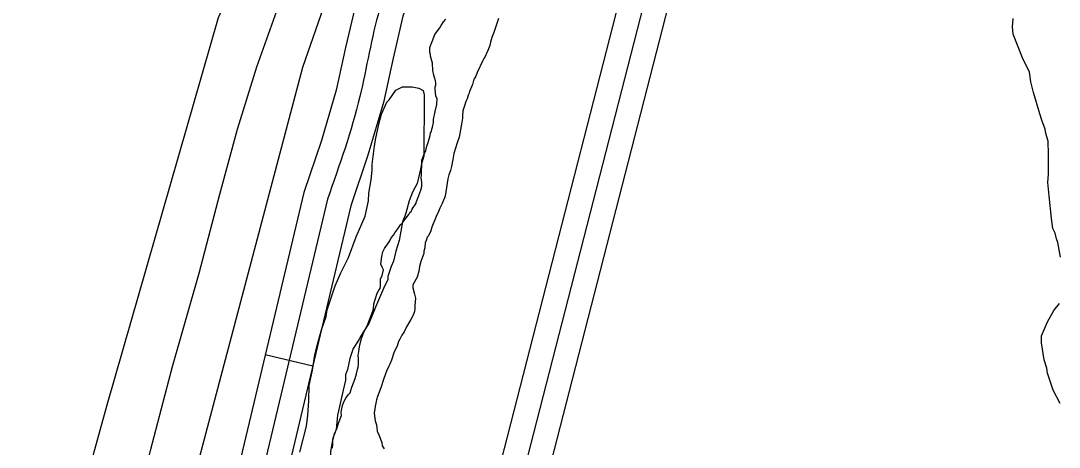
# Model space of a CAD drawing. Extents: x 3180038 to 3217926, y 922069 to 947485.
# Drawn here: x 3189218 to 3189857, y 940151 to 940414 of the extents above; entities that cross this region are included whole.
import ezdxf

# ---------------------------------------------------------------- set-up
doc = ezdxf.new("R2010")
doc.units = 0
for name, color, linetype in [('V-ROAD-CNTR', 7, 'Continuous'), ('V-RRAP-FSHR', 7, 'Continuous'), ('V-SITE-VEGE', 7, 'Continuous'), ('V-TOPO-SHOR', 7, 'Continuous')]:
    doc.layers.add(name, color=color, linetype=linetype)

msp = doc.modelspace()

# ---------------------------------------------------------------- linework, layer by layer
at = {"layer": 'V-ROAD-CNTR'}
msp.add_line((3189397.56, 940201.27), (3189368.37, 940208.21), dxfattribs=at)
for points in [[(3189693.89, 941463.46), (3189592.95, 941082.49), (3189496.5, 940659.28), (3189496.12, 940640.3), (3189495.56, 940623.53), (3189493.41, 940606.17), (3189489.61, 940588.5), (3189481.35, 940554.88), (3189470.49, 940523.01), (3189457.29, 940497.64), (3189442.78, 940471.04), (3189432.79, 940448.48), (3189424.25, 940425.05), (3189417.76, 940397.35), (3189412, 940370.94), (3189402.92, 940339.98), (3189392.15, 940308.16), (3189269.17, 939791.24), (3189249.17, 939728.7), (3189224.16, 939702.93)], [(3189284.97, 939192.37), (3189772.53, 941091.31)], [(3189469.86, 939852.15), (3189763.42, 940995.51)], [(3189599.78, 940977.43), (3189526.43, 940655.6), (3189526.11, 940639.5), (3189525.5, 940621.19), (3189523.02, 940601.16), (3189518.85, 940581.77), (3189510.17, 940546.45), (3189498.15, 940511.18), (3189483.77, 940483.54), (3189469.71, 940457.76), (3189460.63, 940437.26), (3189453.05, 940416.47), (3189447.02, 940390.73), (3189441.09, 940363.52), (3189431.54, 940330.94), (3189421.01, 940299.86), (3189298.09, 939783.19), (3189275.71, 939713.21), (3189271.62, 939708.69)], [(3189270.2, 939195.16), (3189723.52, 940960.76)], [(3189406.58, 940304.01), (3189283.63, 939787.21), (3189262.44, 939720.95), (3189219.77, 939674.83)]]:
    msp.add_lwpolyline(points, dxfattribs=at)
msp.add_spline([(3189511.47, 940657.44), (3189510.53, 940622.36), (3189504.23, 940585.13), (3189484.32, 940517.09), (3189456.25, 940464.4), (3189438.65, 940420.76), (3189426.55, 940367.23), (3189406.58, 940304.01)], degree=3, dxfattribs=at)
at = {"layer": 'V-RRAP-FSHR'}
msp.add_spline([(3188909.67, 936835.56), (3188947.17, 936904.9), (3189148.2, 937330.34), (3189156.65, 937362.67), (3189315.07, 937655.25), (3189456.11, 937980.67), (3189785.8, 938633.8), (3189989.58, 939082.49), (3190086.54, 939246.28), (3190202.2, 939544.14), (3190260.41, 939640.92), (3190317.47, 939690.4), (3190371.63, 939771.98), (3190383.24, 939818.37), (3190378.32, 939877.04), (3190456.71, 940024.39), (3190526.89, 940196.44), (3190631.99, 940397.77), (3190706.57, 940575.74), (3190844.1, 940852.1), (3190870.74, 940905.55), (3190891.62, 940984.86), (3190926.08, 941035.42), (3191101.29, 941369.43), (3191117.19, 941389.32)], degree=3, dxfattribs=at)
at = {"layer": 'V-SITE-VEGE'}
for points in [[(3189499.6, 940847.4), (3189489.24, 940808.94), (3189480.84, 940772.81), (3189468.04, 940717.92), (3189459.39, 940672.35), (3189453.36, 940635.32), (3189446.67, 940603.86), (3189440.4, 940582.28), (3189432.07, 940554.99), (3189417.41, 940520.5), (3189400.52, 940483.82), (3189387.72, 940450.38), (3189375.21, 940419.67), (3189362.94, 940385.17), (3189350.98, 940346.77), (3189340.25, 940306.78), (3189327.42, 940258.16)], [(3189857.51, 940268.24), (3189855.85, 940277.34), (3189855, 940279.51), (3189854.16, 940282.98), (3189852.89, 940286.01), (3189852.07, 940292.07), (3189850.45, 940305.92), (3189849.64, 940314.15), (3189850.12, 940319.33), (3189850.18, 940327.55), (3189850.21, 940331.44), (3189849.84, 940339.66), (3189848.58, 940344.43), (3189848.17, 940347.03), (3189846.05, 940352.67), (3189844.78, 940356.57), (3189840.99, 940369.57), (3189839.31, 940376.08), (3189838.5, 940382.14), (3189834.24, 940390.82), (3189828.3, 940405.57), (3189827.9, 940409.9), (3189828.37, 940415.09)], [(3189389.61, 940148.24), (3189393.78, 940164.39), (3189394.51, 940171.13), (3189395.25, 940179.89), (3189395.32, 940189.33), (3189397.42, 940198.76), (3189398.84, 940208.19), (3189400.93, 940216.27), (3189403.01, 940223.68), (3189405.77, 940231.75), (3189406.48, 940235.79), (3189411.31, 940250.59), (3189414.75, 940258.66), (3189419.54, 940268.06), (3189424.36, 940280.84), (3189429.86, 940293.61), (3189431.95, 940303.04), (3189431.99, 940307.76), (3189433.4, 940315.85), (3189434.12, 940321.91), (3189434.15, 940325.28), (3189435.59, 940336.74), (3189436.3, 940341.45), (3189438.39, 940350.88), (3189439.78, 940356.26), (3189443.21, 940363.66), (3189444.57, 940365), (3189448.67, 940371.03), (3189452.73, 940373.03), (3189458.8, 940372.98), (3189462.84, 940372.27), (3189465.53, 940370.9), (3189466.18, 940368.2), (3189465.89, 940330.43), (3189464.5, 940325.72), (3189463.8, 940322.35), (3189461.71, 940313.6), (3189458.97, 940308.23), (3189456.91, 940302.85), (3189454.83, 940295.44), (3189454.13, 940293.43), (3189452.76, 940290.06), (3189450.65, 940278.61), (3189448.57, 940271.89), (3189447.18, 940265.83), (3189445.8, 940262.46), (3189443.73, 940256.41), (3189443.72, 940254.39), (3189441.66, 940250.35), (3189436.17, 940237.58), (3189432.04, 940227.5), (3189429.31, 940223.47), (3189427.26, 940220.11), (3189425.89, 940217.43), (3189422.48, 940212.06), (3189420.41, 940206), (3189419.01, 940199.27)], [(3189327.42, 940258.16), (3189311.08, 940200.73), (3189297.52, 940149.2), (3189285.77, 940103.66), (3189273, 940051.06), (3189261.97, 940007.71), (3189252.09, 939962.86), (3189238.62, 939912.04), (3189229.47, 939871.24), (3189216.15, 939804.52), (3189243.05, 939802.45), (3189265.98, 939799.8), (3189262.61, 939797.53)], [(3189857.24, 940178.28), (3189852.98, 940186.53), (3189850.45, 940193.91), (3189849.6, 940196.94), (3189849.19, 940199.97), (3189847.5, 940205.17), (3189845.86, 940215.57), (3189845.89, 940219.89), (3189849.42, 940228.51), (3189853.36, 940235.4), (3189856.86, 940239.7)], [(3189419.01, 940199.27), (3189417.63, 940195.91), (3189417.61, 940192.54), (3189416.21, 940186.48), (3189414.11, 940176.37), (3189412.72, 940170.99), (3189411.98, 940162.23), (3189409.91, 940156.85), (3189408.5, 940148.76), (3189408.48, 940146.74), (3189405.02, 940134.63), (3189403.61, 940127.22), (3189403.59, 940124.52), (3189402.86, 940117.78), (3189400.74, 940104.31), (3189400.01, 940097.57), (3189399.99, 940095.54), (3189398.59, 940088.13), (3189398.52, 940079.37), (3189399.18, 940077.34), (3189399.07, 940063.85), (3189399.73, 940061.15)]]:
    msp.add_lwpolyline(points, dxfattribs=at)
at = {"layer": 'V-TOPO-SHOR'}
for points in [[(3188688.24, 939820.21), (3188922.82, 939822.01), (3189123.12, 939820.21), (3189164.62, 939823.81), (3189177.25, 939838.25), (3189271.09, 940177.49), (3189339.66, 940415.69), (3189404.62, 940558.24), (3189420.86, 940625.01), (3189523.71, 941018.38), (3189579.65, 941225.9), (3189579.65, 941243.94), (3189572.44, 941251.16), (3189547.17, 941249.36), (3189511.08, 941242.14), (3189485.82, 941242.14), (3189469.58, 941245.75)], [(3189239.52, 939810.89), (3189391.53, 940385.14), (3189420.24, 940467.9), (3189440.51, 940501.68), (3189448.95, 940516.88), (3189460.78, 940572.62), (3189472.6, 940608.08), (3189477.67, 940631.73), (3189479.36, 940662.13), (3189486.11, 940706.04), (3189504.69, 940771.91), (3189519.89, 940824.27)], [(3189511.8, 940415.02), (3189508.88, 940406.47), (3189507.71, 940403.34), (3189507.41, 940401.91), (3189506.83, 940400.49), (3189506.53, 940398.49), (3189505.36, 940395.35), (3189503.33, 940391.37), (3189502.75, 940390.52), (3189502.17, 940389.38), (3189498.69, 940381.98), (3189497.81, 940379.7), (3189497.23, 940378.57), (3189496.66, 940377.71), (3189495.77, 940374.58), (3189494.03, 940370.3), (3189493.73, 940369.17), (3189493.15, 940368.03), (3189492.56, 940365.75), (3189491.69, 940364.04), (3189490.82, 940361.47), (3189489.94, 940358.34), (3189489.62, 940355.2), (3189489.61, 940353.77), (3189489.01, 940350.06), (3189488.42, 940346.64), (3189487.53, 940342.07), (3189486.35, 940338.66), (3189484.3, 940332.1), (3189483.7, 940328.39), (3189482.81, 940324.11), (3189482.22, 940321.55), (3189481.35, 940318.98), (3189480.75, 940316.42), (3189478.96, 940305.86), (3189477.21, 940301.3), (3189475.76, 940298.46), (3189474.89, 940296.47), (3189473.44, 940293.33), (3189470.81, 940286.78), (3189470.22, 940284.5), (3189468.77, 940281.37), (3189467.91, 940280.52), (3189467.32, 940278.53), (3189466.74, 940277.1), (3189466.43, 940273.96), (3189465.84, 940271.97), (3189465.83, 940270.54), (3189464.08, 940265.7), (3189463.2, 940262.56), (3189462.89, 940259.71), (3189461.72, 940256), (3189459.11, 940251.17), (3189459.1, 940249.45), (3189460.21, 940245.44), (3189460.76, 940243.15), (3189460.44, 940238.58), (3189460.43, 940236.59), (3189460.13, 940234.87), (3189459.25, 940232.6), (3189457.8, 940230.04), (3189455.2, 940225.49), (3189453.75, 940222.35), (3189452.3, 940220.37), (3189451.14, 940217.8), (3189450.27, 940216.38), (3189449.39, 940213.53), (3189447.65, 940210.12), (3189445.9, 940204.99), (3189445.02, 940202.43), (3189444.44, 940201.29), (3189442.99, 940198.16), (3189441.24, 940193.6), (3189439.48, 940187.9), (3189437.44, 940182.49), (3189436.85, 940180.49), (3189435.96, 940176.5), (3189435.67, 940175.07), (3189435.36, 940172.22), (3189435.9, 940167.64), (3189436.73, 940165.07), (3189437.01, 940163.35), (3189437.28, 940161.35), (3189438.12, 940159.06), (3189440.08, 940154.18), (3189440.35, 940152.18), (3189441.48, 940150.46)], [(3189464.69, 940324.55), (3189464.7, 940325.69), (3189464.72, 940327.97), (3189465.3, 940329.68), (3189465.6, 940330.54), (3189467.05, 940333.95), (3189467.65, 940336.52), (3189468.52, 940338.8), (3189469.7, 940343.07), (3189469.99, 940344.79), (3189470.57, 940345.64), (3189470.87, 940347.07), (3189471.16, 940348.21), (3189471.76, 940351.06), (3189471.77, 940353.06), (3189472.95, 940357.91), (3189473.84, 940362.18), (3189474.16, 940365.89), (3189473.31, 940367.33), (3189472.77, 940371.9), (3189472.78, 940373.05), (3189473.36, 940374.18), (3189473.37, 940375.61), (3189473.1, 940376.76), (3189471.98, 940380.19), (3189471.43, 940383.05), (3189471.18, 940387.63), (3189470.07, 940391.92), (3189470.08, 940393.06), (3189469.52, 940394.21), (3189469.53, 940395.92), (3189469.54, 940397.35), (3189471, 940401.05), (3189472.75, 940405.33), (3189473.62, 940406.75), (3189475.63, 940409.3), (3189476.5, 940410.73), (3189477.95, 940413), (3189479.39, 940414.7)], [(3189409.64, 940150.71), (3189409.95, 940153.28), (3189409.96, 940154.42), (3189409.97, 940155.85), (3189410.26, 940156.99), (3189410.86, 940159.85), (3189412.31, 940162.69), (3189413.48, 940166.11), (3189415.23, 940170.95), (3189414.96, 940172.95), (3189415.85, 940176.95), (3189416.72, 940179.23), (3189417.88, 940181.5), (3189419.61, 940183.77), (3189420.48, 940184.91), (3189421.06, 940186.33), (3189421.65, 940188.33), (3189423.69, 940193.74), (3189424.57, 940196.59), (3189425.16, 940199.16), (3189425.45, 940200.58), (3189425.75, 940202.29), (3189425.78, 940206.01), (3189425.51, 940207.73), (3189425.82, 940210.29), (3189426.11, 940211.72), (3189426.42, 940214.29), (3189427.59, 940218.28), (3189428.18, 940219.99), (3189428.76, 940221.7), (3189429.34, 940222.84), (3189431.38, 940227.1), (3189432.54, 940229.67), (3189434.58, 940235.08), (3189434.88, 940236.5), (3189435.18, 940239.64), (3189437.23, 940246.2), (3189438.11, 940247.91), (3189438.97, 940249.04), (3189439.27, 940250.47), (3189439.28, 940252.18), (3189439.3, 940254.75), (3189440.18, 940257.03), (3189441.06, 940260.45), (3189440.22, 940262.17), (3189439.37, 940263.89), (3189439.98, 940268.75), (3189440.57, 940271.6), (3189441.73, 940273.59), (3189444.91, 940278.42), (3189445.78, 940280.13), (3189447.22, 940281.83), (3189448.09, 940283.25), (3189449.83, 940285.81), (3189451.56, 940288.08), (3189452.71, 940289.5), (3189453.58, 940290.64), (3189456.75, 940294.61), (3189457.33, 940295.75), (3189458.19, 940296.31), (3189458.77, 940297.74), (3189459.36, 940298.88), (3189459.93, 940299.73), (3189460.51, 940300.58), (3189461.09, 940301.43), (3189461.38, 940302.57), (3189462.26, 940304.57), (3189464.01, 940309.41), (3189464.6, 940311.69), (3189464.61, 940313.4), (3189464.62, 940314.26), (3189464.35, 940317.12), (3189464.36, 940318.83), (3189464.38, 940321.12), (3189464.69, 940324.55)]]:
    msp.add_lwpolyline(points, dxfattribs=at)

doc.saveas('drawing.dxf')
